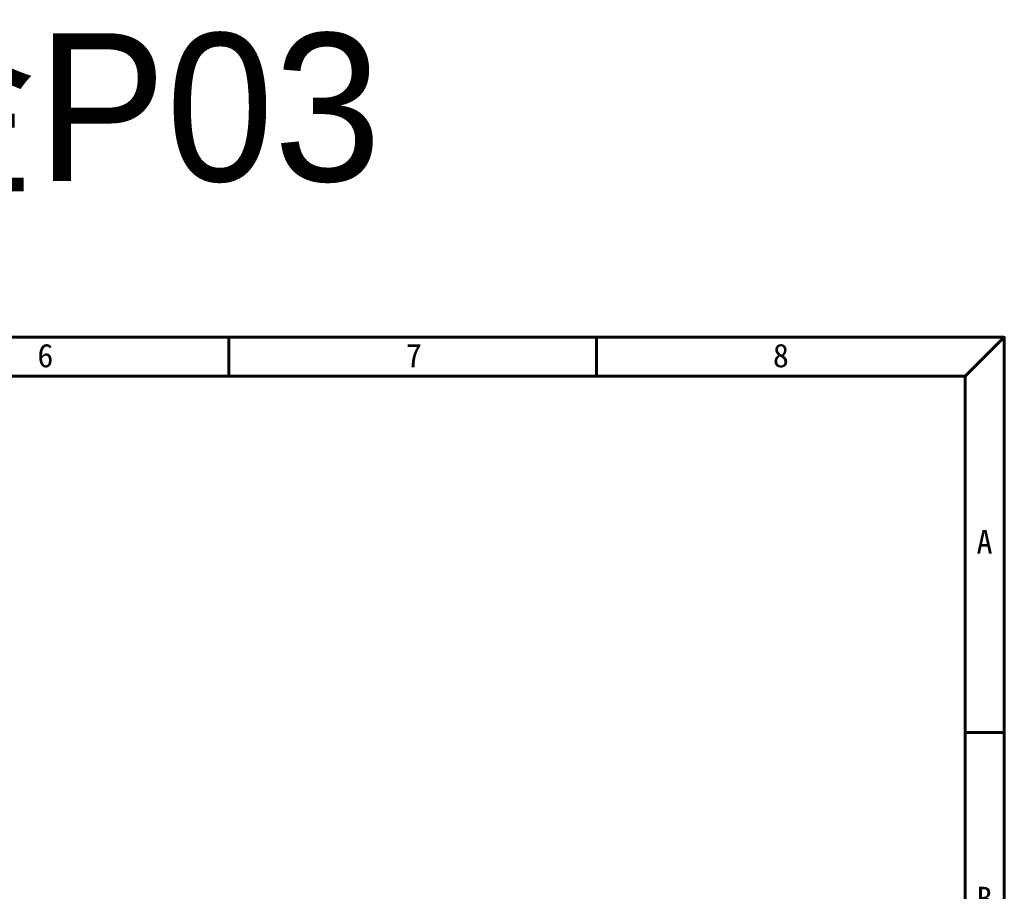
# Model space of a CAD drawing. Header units: millimetres. Extents: x 399 to 6076, y -1991 to 1602.
# Tile 262 of 324: x 5405 to 5538, y -247 to -130. Entities that reach past the tile are written whole.
import ezdxf

# ---------------------------------------------------------------- set-up
doc = ezdxf.new("R2010")
doc.units = ezdxf.units.MM
doc.layers.add('BORDER', color=7, linetype='Continuous')
doc.styles.get("Standard").update_dxf_attribs({"font": 'arial.ttf'})
doc.styles.add('標題欄', font='txt')

# ---------------------------------------------------------------- blocks, each defined once
blk = doc.blocks.new('A4-英文圖框-橫式')
at = {"layer": 'BORDER', "color": 123, "linetype": 'Continuous', "lineweight": 60, "ltscale": 25.4}
for p, q in [((2450.2, 183.5), (2450.2, 188.79)), ((2499.95, 183.5), (2499.95, 188.79)), ((2549.79, 183.5), (2555.09, 188.79)), ((2151.7, 183.5), (2549.79, 183.5)), ((2549.79, 183.5), (2549.79, -95.06)), ((2549.79, 135.31), (2555.09, 135.31))]:
    blk.add_line(p, q, dxfattribs=at)
blk.add_lwpolyline([(2151.7, 188.79), (2555.09, 188.79), (2555.09, -95.06), (2151.7, -95.06)], close=True, dxfattribs=at)
at = {"color": 60, "style": '標題欄'}
for s, p in [('6', (2424.32, 184.72)), ('7', (2474.15, 184.72)), ('8', (2523.79, 184.72)), ('A', (2551.33, 159.51)), ('B', (2551.33, 111.26))]:
    blk.add_text(s, height=3.18, dxfattribs=at).set_placement(p)
at = {"color": 3, "style": '標題欄'}
for s, p in [('7', (2474.15, 184.72)), ('A', (2551.33, 159.51)), ('B', (2551.33, 111.26))]:
    blk.add_text(s, height=3.18, dxfattribs=at).set_placement(p)

msp = doc.modelspace()

# ---------------------------------------------------------------- block references
msp.add_blockref('A4-英文圖框-橫式', (2982.929, -361.25))

# ---------------------------------------------------------------- texts
at = {"color": 7, "insert": (5336.321, -142.456), "char_height": 20, "attachment_point": 5}
msp.add_mtext_dynamic_manual_height_columns('{\\fPMingLiU|b0|i0|c136|p18;上折WW + 板金P03}', width=252.6866, gutter_width=12.5, heights=[0], dxfattribs=at)

doc.saveas('drawing.dxf')
